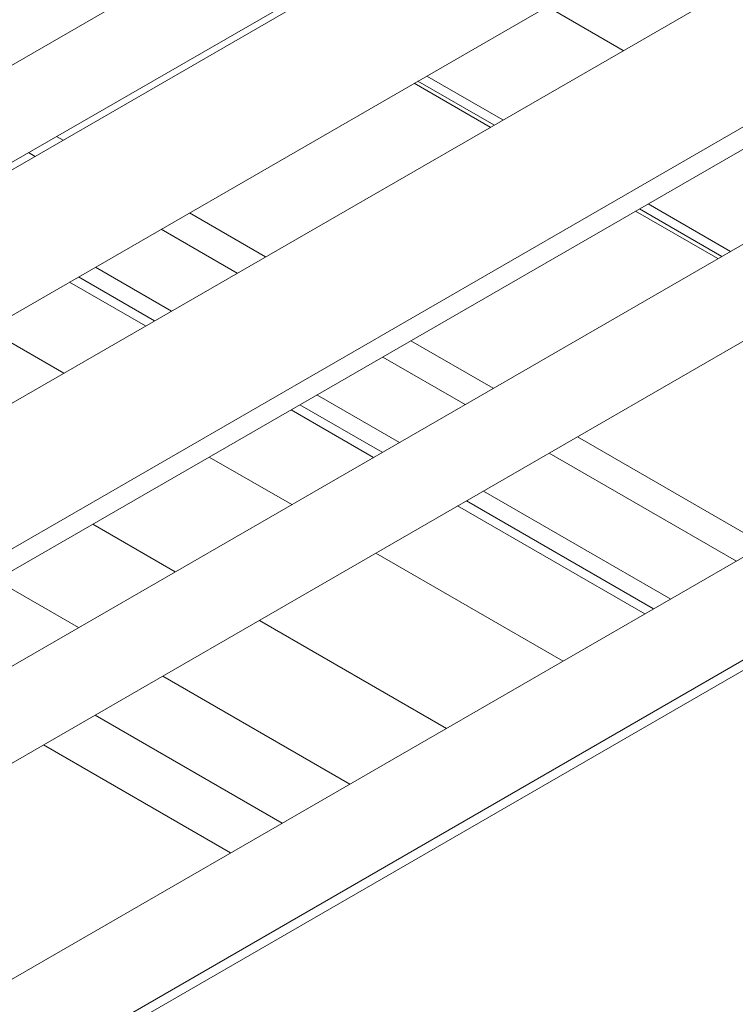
# Model space of a CAD drawing. Header units: millimetres. Extents: x 525 to 29324, y 175 to 20618.
# Tile 507 of 588: x 25369 to 25539, y 14289 to 14523. Entities that reach past the tile are written whole.
import ezdxf

# ---------------------------------------------------------------- set-up
doc = ezdxf.new("R2010")
doc.units = ezdxf.units.MM
doc.linetypes.add('SLD-Continua', pattern=[0])

msp = doc.modelspace()

# ---------------------------------------------------------------- linework, layer by layer
at = {"color": 7, "linetype": 'SLD-Continua', "lineweight": 18, "ltscale": 35}
for p, q in [((26071.81, 14918.75), (25285.51, 14464.94)), ((25296.51, 14448.2), (26081.8, 14901.43)), ((25975.26, 14838.16), (25296.51, 14446.42)), ((25296.51, 14411.78), (25990.26, 14812.18)), ((26023.35, 14810.41), (25298.54, 14392.09)), ((25313.48, 14366.08), (26038.34, 14784.42)), ((25313.48, 14360.79), (25917.81, 14709.58)), ((25914.88, 14685.27), (25313.48, 14338.18)), ((25296.51, 14305.29), (25924.88, 14667.95)), ((25847, 14571.62), (24666.13, 13890.09)), ((25847, 14547.14), (24708.55, 13890.09)), ((25847, 14544.69), (24710.68, 13888.87)), ((25512.41, 14515.53), (25494.34, 14525.96)), ((25512.41, 14515.53), (25494.34, 14525.96)), ((25512.41, 14515.53), (25494.34, 14525.96)), ((25512.41, 14515.53), (25494.34, 14525.96)), ((25512.41, 14515.53), (25494.34, 14525.96)), ((25512.41, 14515.53), (25494.34, 14525.96)), ((25512.41, 14515.53), (25494.34, 14525.96)), ((25512.41, 14515.53), (25494.34, 14525.96)), ((25462.7, 14507.7), (25480.78, 14497.27)), ((25462.7, 14507.7), (25480.78, 14497.27)), ((25462.7, 14507.7), (25480.78, 14497.27)), ((25462.7, 14507.7), (25480.78, 14497.27)), ((25462.7, 14507.7), (25480.78, 14497.27)), ((25462.7, 14507.7), (25480.78, 14497.27)), ((25462.7, 14507.7), (25480.78, 14497.27)), ((25462.7, 14507.7), (25480.78, 14497.27)), ((25481.68, 14497.79), (25463.61, 14508.22)), ((25481.68, 14497.79), (25463.61, 14508.22)), ((25481.68, 14497.79), (25463.61, 14508.22)), ((25481.68, 14497.79), (25463.61, 14508.22)), ((25481.68, 14497.79), (25463.61, 14508.22)), ((25481.68, 14497.79), (25463.61, 14508.22)), ((25481.68, 14497.79), (25463.61, 14508.22)), ((25481.68, 14497.79), (25463.61, 14508.22)), ((25483.78, 14499), (25465.7, 14509.43)), ((25483.78, 14499), (25465.7, 14509.43)), ((25483.78, 14499), (25465.7, 14509.43)), ((25483.78, 14499), (25465.7, 14509.43)), ((25483.78, 14499), (25465.7, 14509.43)), ((25483.78, 14499), (25465.7, 14509.43)), ((25483.78, 14499), (25465.7, 14509.43)), ((25483.78, 14499), (25465.7, 14509.43)), ((25379.26, 14494.18), (25377.72, 14495.07)), ((25379.26, 14494.18), (25377.72, 14495.07)), ((25379.26, 14494.18), (25377.72, 14495.07)), ((25379.26, 14494.18), (25377.72, 14495.07)), ((25379.26, 14494.18), (25377.72, 14495.07)), ((25379.26, 14494.18), (25377.72, 14495.07)), ((25379.26, 14494.18), (25377.72, 14495.07)), ((25379.26, 14494.18), (25377.72, 14495.07)), ((25372.58, 14490.32), (25371.04, 14491.22)), ((25372.58, 14490.32), (25371.04, 14491.22)), ((25372.58, 14490.32), (25371.04, 14491.22)), ((25372.58, 14490.32), (25371.04, 14491.22)), ((25372.58, 14490.32), (25371.04, 14491.22)), ((25372.58, 14490.32), (25371.04, 14491.22)), ((25372.58, 14490.32), (25371.04, 14491.22)), ((25372.58, 14490.32), (25371.04, 14491.22)), ((25515.36, 14477.31), (25534.95, 14466)), ((25515.36, 14477.31), (25534.95, 14466)), ((25515.36, 14477.31), (25534.95, 14466)), ((25515.36, 14477.31), (25534.95, 14466)), ((25515.36, 14477.31), (25534.95, 14466)), ((25515.36, 14477.31), (25534.95, 14466)), ((25515.36, 14477.31), (25534.95, 14466)), ((25515.36, 14477.31), (25534.95, 14466)), ((25535.86, 14466.52), (25516.27, 14477.83)), ((25535.86, 14466.52), (25516.27, 14477.83)), ((25535.86, 14466.52), (25516.27, 14477.83)), ((25535.86, 14466.52), (25516.27, 14477.83)), ((25535.86, 14466.52), (25516.27, 14477.83)), ((25535.86, 14466.52), (25516.27, 14477.83)), ((25535.86, 14466.52), (25516.27, 14477.83)), ((25535.86, 14466.52), (25516.27, 14477.83)), ((25537.95, 14467.73), (25518.36, 14479.04)), ((25537.95, 14467.73), (25518.36, 14479.04)), ((25537.95, 14467.73), (25518.36, 14479.04)), ((25537.95, 14467.73), (25518.36, 14479.04)), ((25537.95, 14467.73), (25518.36, 14479.04)), ((25537.95, 14467.73), (25518.36, 14479.04)), ((25537.95, 14467.73), (25518.36, 14479.04)), ((25537.95, 14467.73), (25518.36, 14479.04)), ((25427.34, 14466.43), (25409.27, 14476.86)), ((25427.34, 14466.43), (25409.27, 14476.86)), ((25427.34, 14466.43), (25409.27, 14476.86)), ((25427.34, 14466.43), (25409.27, 14476.86)), ((25427.34, 14466.43), (25409.27, 14476.86)), ((25427.34, 14466.43), (25409.27, 14476.86)), ((25427.34, 14466.43), (25409.27, 14476.86)), ((25427.34, 14466.43), (25409.27, 14476.86)), ((25420.67, 14462.57), (25402.59, 14473.01)), ((25420.67, 14462.57), (25402.59, 14473.01)), ((25420.67, 14462.57), (25402.59, 14473.01)), ((25420.67, 14462.57), (25402.59, 14473.01)), ((25420.67, 14462.57), (25402.59, 14473.01)), ((25420.67, 14462.57), (25402.59, 14473.01)), ((25420.67, 14462.57), (25402.59, 14473.01)), ((25420.67, 14462.57), (25402.59, 14473.01)), ((25405.03, 14453.55), (25386.95, 14463.98)), ((25405.03, 14453.55), (25386.95, 14463.98)), ((25405.03, 14453.55), (25386.95, 14463.98)), ((25405.03, 14453.55), (25386.95, 14463.98)), ((25405.03, 14453.55), (25386.95, 14463.98)), ((25405.03, 14453.55), (25386.95, 14463.98)), ((25405.03, 14453.55), (25386.95, 14463.98)), ((25405.03, 14453.55), (25386.95, 14463.98)), ((25400.97, 14451.2), (25382.89, 14461.64)), ((25400.97, 14451.2), (25382.89, 14461.64)), ((25400.97, 14451.2), (25382.89, 14461.64)), ((25400.97, 14451.2), (25382.89, 14461.64)), ((25400.97, 14451.2), (25382.89, 14461.64)), ((25400.97, 14451.2), (25382.89, 14461.64)), ((25400.97, 14451.2), (25382.89, 14461.64)), ((25400.97, 14451.2), (25382.89, 14461.64)), ((25398.88, 14450), (25380.8, 14460.43)), ((25398.88, 14450), (25380.8, 14460.43)), ((25398.88, 14450), (25380.8, 14460.43)), ((25398.88, 14450), (25380.8, 14460.43)), ((25398.88, 14450), (25380.8, 14460.43)), ((25398.88, 14450), (25380.8, 14460.43)), ((25398.88, 14450), (25380.8, 14460.43)), ((25398.88, 14450), (25380.8, 14460.43)), ((25379.44, 14438.78), (25361.36, 14449.21)), ((25379.44, 14438.78), (25361.36, 14449.21)), ((25379.44, 14438.78), (25361.36, 14449.21)), ((25481.52, 14435.16), (25461.93, 14446.47)), ((25481.52, 14435.16), (25461.93, 14446.47)), ((25481.52, 14435.16), (25461.93, 14446.47)), ((25481.52, 14435.16), (25461.93, 14446.47)), ((25481.52, 14435.16), (25461.93, 14446.47)), ((25481.52, 14435.16), (25461.93, 14446.47)), ((25481.52, 14435.16), (25461.93, 14446.47)), ((25481.52, 14435.16), (25461.93, 14446.47)), ((25474.84, 14431.31), (25455.25, 14442.61)), ((25474.84, 14431.31), (25455.25, 14442.61)), ((25474.84, 14431.31), (25455.25, 14442.61)), ((25474.84, 14431.31), (25455.25, 14442.61)), ((25474.84, 14431.31), (25455.25, 14442.61)), ((25474.84, 14431.31), (25455.25, 14442.61)), ((25474.84, 14431.31), (25455.25, 14442.61)), ((25474.84, 14431.31), (25455.25, 14442.61)), ((25459.2, 14422.28), (25439.61, 14433.59)), ((25459.2, 14422.28), (25439.61, 14433.59)), ((25459.2, 14422.28), (25439.61, 14433.59)), ((25459.2, 14422.28), (25439.61, 14433.59)), ((25459.2, 14422.28), (25439.61, 14433.59)), ((25459.2, 14422.28), (25439.61, 14433.59)), ((25459.2, 14422.28), (25439.61, 14433.59)), ((25459.2, 14422.28), (25439.61, 14433.59)), ((25455.15, 14419.94), (25435.55, 14431.24)), ((25455.15, 14419.94), (25435.55, 14431.24)), ((25455.15, 14419.94), (25435.55, 14431.24)), ((25455.15, 14419.94), (25435.55, 14431.24)), ((25455.15, 14419.94), (25435.55, 14431.24)), ((25455.15, 14419.94), (25435.55, 14431.24)), ((25455.15, 14419.94), (25435.55, 14431.24)), ((25455.15, 14419.94), (25435.55, 14431.24)), ((25453.06, 14418.73), (25433.46, 14430.04)), ((25453.06, 14418.73), (25433.46, 14430.04)), ((25453.06, 14418.73), (25433.46, 14430.04)), ((25453.06, 14418.73), (25433.46, 14430.04)), ((25453.06, 14418.73), (25433.46, 14430.04)), ((25453.06, 14418.73), (25433.46, 14430.04)), ((25453.06, 14418.73), (25433.46, 14430.04)), ((25453.06, 14418.73), (25433.46, 14430.04)), ((25546.04, 14397.93), (25501.53, 14423.61)), ((25546.04, 14397.93), (25501.53, 14423.61)), ((25546.04, 14397.93), (25501.53, 14423.61)), ((25546.04, 14397.93), (25501.53, 14423.61)), ((25546.04, 14397.93), (25501.53, 14423.61)), ((25546.04, 14397.93), (25501.53, 14423.61)), ((25546.04, 14397.93), (25501.53, 14423.61)), ((25546.04, 14397.93), (25501.53, 14423.61)), ((25433.61, 14407.51), (25414.02, 14418.82)), ((25433.61, 14407.51), (25414.02, 14418.82)), ((25433.61, 14407.51), (25414.02, 14418.82)), ((25539.36, 14394.07), (25494.85, 14419.76)), ((25539.36, 14394.07), (25494.85, 14419.76)), ((25539.36, 14394.07), (25494.85, 14419.76)), ((25539.36, 14394.07), (25494.85, 14419.76)), ((25539.36, 14394.07), (25494.85, 14419.76)), ((25539.36, 14394.07), (25494.85, 14419.76)), ((25539.36, 14394.07), (25494.85, 14419.76)), ((25539.36, 14394.07), (25494.85, 14419.76)), ((25523.72, 14385.05), (25479.21, 14410.73)), ((25523.72, 14385.05), (25479.21, 14410.73)), ((25523.72, 14385.05), (25479.21, 14410.73)), ((25523.72, 14385.05), (25479.21, 14410.73)), ((25523.72, 14385.05), (25479.21, 14410.73)), ((25523.72, 14385.05), (25479.21, 14410.73)), ((25523.72, 14385.05), (25479.21, 14410.73)), ((25523.72, 14385.05), (25479.21, 14410.73)), ((25517.57, 14381.5), (25473.06, 14407.18)), ((25517.57, 14381.5), (25473.06, 14407.18)), ((25517.57, 14381.5), (25473.06, 14407.18)), ((25517.57, 14381.5), (25473.06, 14407.18)), ((25517.57, 14381.5), (25473.06, 14407.18)), ((25517.57, 14381.5), (25473.06, 14407.18)), ((25517.57, 14381.5), (25473.06, 14407.18)), ((25517.57, 14381.5), (25473.06, 14407.18)), ((25519.66, 14382.7), (25475.15, 14408.39)), ((25519.66, 14382.7), (25475.15, 14408.39)), ((25519.66, 14382.7), (25475.15, 14408.39)), ((25519.66, 14382.7), (25475.15, 14408.39)), ((25519.66, 14382.7), (25475.15, 14408.39)), ((25519.66, 14382.7), (25475.15, 14408.39)), ((25519.66, 14382.7), (25475.15, 14408.39)), ((25519.66, 14382.7), (25475.15, 14408.39)), ((25386.33, 14402.83), (25405.92, 14391.52)), ((25386.33, 14402.83), (25405.92, 14391.52)), ((25386.33, 14402.83), (25405.92, 14391.52)), ((25498.13, 14370.28), (25453.62, 14395.96)), ((25498.13, 14370.28), (25453.62, 14395.96)), ((25498.13, 14370.28), (25453.62, 14395.96)), ((25363.34, 14389.57), (25382.94, 14378.26)), ((25363.34, 14389.57), (25382.94, 14378.26)), ((25363.34, 14389.57), (25382.94, 14378.26)), ((25425.92, 14379.98), (25470.43, 14354.29)), ((25425.92, 14379.98), (25470.43, 14354.29)), ((25425.92, 14379.98), (25470.43, 14354.29)), ((25402.94, 14366.71), (25447.45, 14341.03)), ((25402.94, 14366.71), (25447.45, 14341.03)), ((25402.94, 14366.71), (25447.45, 14341.03)), ((25431.35, 14331.73), (25386.84, 14357.42)), ((25431.35, 14331.73), (25386.84, 14357.42)), ((25431.35, 14331.73), (25386.84, 14357.42)), ((25431.35, 14331.73), (25386.84, 14357.42)), ((25431.35, 14331.73), (25386.84, 14357.42)), ((25431.35, 14331.73), (25386.84, 14357.42)), ((25431.35, 14331.73), (25386.84, 14357.42)), ((25431.35, 14331.73), (25386.84, 14357.42)), ((25419.09, 14324.66), (25374.58, 14350.34)), ((25419.09, 14324.66), (25374.58, 14350.34)), ((25419.09, 14324.66), (25374.58, 14350.34)), ((25419.09, 14324.66), (25374.58, 14350.34)), ((25419.09, 14324.66), (25374.58, 14350.34)), ((25419.09, 14324.66), (25374.58, 14350.34)), ((25419.09, 14324.66), (25374.58, 14350.34)), ((25419.09, 14324.66), (25374.58, 14350.34))]:
    msp.add_line(p, q, dxfattribs=at)

doc.saveas('drawing.dxf')
